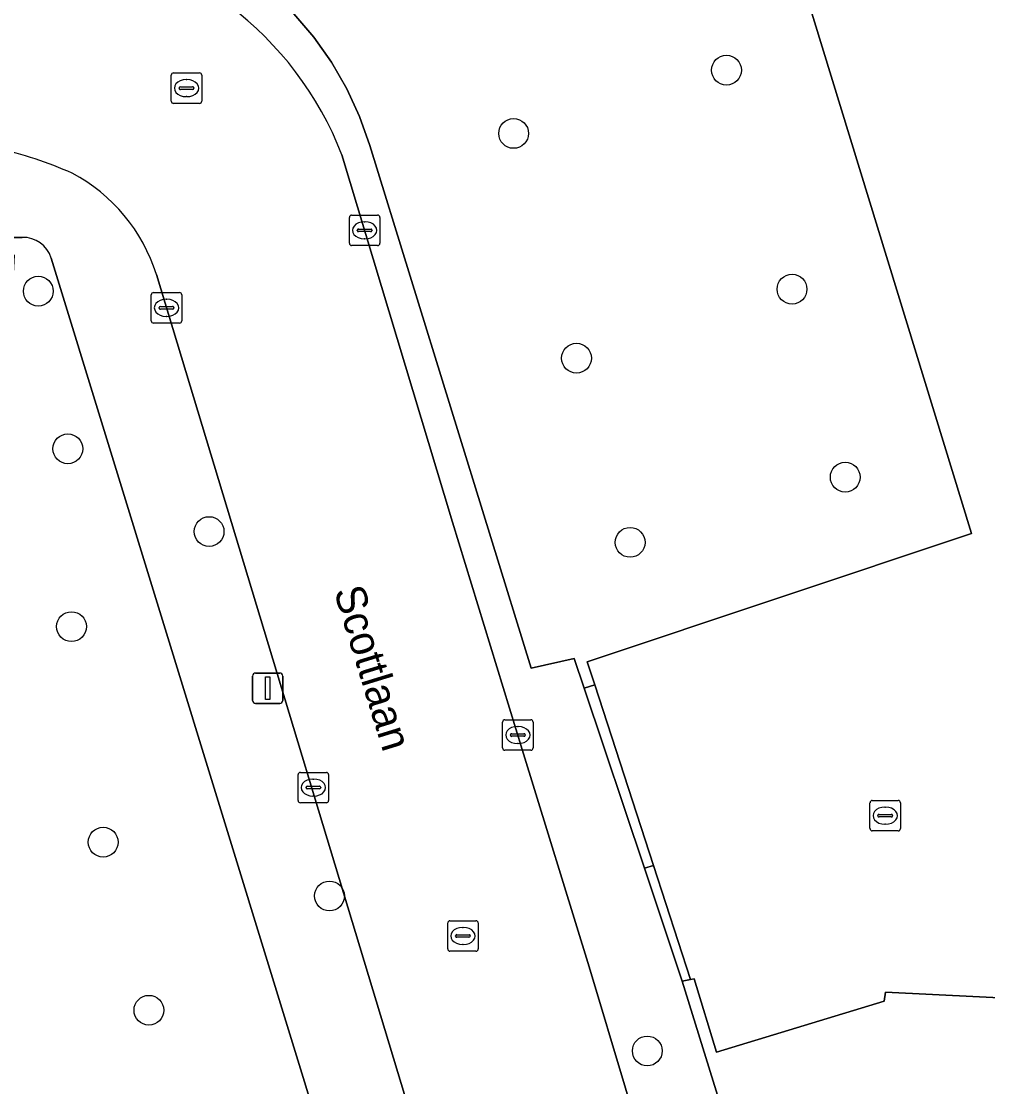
# Model space of a CAD drawing. Extents: x 161248 to 161848, y 384871 to 385383.
# Drawn here: x 161437.48 to 161469.2, y 384914.33 to 384949.31 of the extents above; entities that cross this region are included whole.
import ezdxf

# ---------------------------------------------------------------- set-up
doc = ezdxf.new("R2010")
doc.units = 0
for name, color, linetype in [('IMGEO_Boom', 7, 'Continuous'), ('IMGEO_Erf', 7, 'Continuous'), ('IMGEO_Groenvoorziening', 7, 'Continuous'), ('IMGEO_Kolk', 7, 'Continuous'), ('IMGEO_Lichtmast', 7, 'Continuous'), ('IMGEO_Openbare_ruimte_label', 7, 'Continuous'), ('IMGEO_Pand', 7, 'Continuous'), ('IMGEO_Rijbaan_lokaal_open', 7, 'Continuous'), ('IMGEO_Rioolput', 7, 'Continuous'), ('IMGEO_Voetpad_open', 7, 'Continuous')]:
    doc.layers.add(name, color=color, linetype=linetype)

msp = doc.modelspace()

# ---------------------------------------------------------------- linework, layer by layer
at = {"layer": 'IMGEO_Boom'}
for centre in [(161460.626, 384947.705), (161453.642, 384945.628), (161438.042, 384940.448), (161462.778, 384940.515), (161455.705, 384938.248), (161439.011, 384935.274), (161464.525, 384934.342), (161443.647, 384932.556), (161457.465, 384932.202), (161439.133, 384929.434), (161440.172, 384922.359), (161447.598, 384920.591), (161441.673, 384916.84), (161458.029, 384915.503)]:
    msp.add_circle(centre, 0.489, dxfattribs=at)
at = {"layer": 'IMGEO_Erf'}
for points in [[(161504.48, 384990.635), (161478.706, 384982.523), (161480.569, 384976.5), (161479.172, 384976.026), (161481.71, 384967.719), (161481.734, 384967.62), (161465.577, 384962.651), (161465.703, 384962.356), (161464.826, 384962.094), (161462.094, 384961.279), (161460.068, 384960.675), (161460.725, 384958.4), (161468.671, 384932.496), (161456.058, 384928.282), (161456.306, 384927.519), (161458.229, 384921.594), (161459.445, 384917.85), (161459.563, 384917.873), (161460.304, 384915.459), (161465.803, 384917.137), (161465.842, 384917.432), (161470.469, 384917.199), (161473.166, 384917.063), (161500, 384915.713)], [(161437.515, 384942.215), (161436.725, 384942.209), (161437.252, 384941.619), (161436.953, 384936.313), (161431.959, 384936.555), (161408.657, 384937.683), (161408.674, 384937.993), (161408.956, 384942.985), (161409.594, 384943.555), (161403.643, 384943.814), (161403.665, 384944.222), (161366.425, 384946.266), (161366.386, 384945.555), (161366.264, 384945.56)], [(161449.597, 384905.304), (161438.466, 384941.532)]]:
    msp.add_lwpolyline(points, dxfattribs=at)
msp.add_arc((161437.543, 384941.25), 0.965, 16.9877, 91.6412, dxfattribs=at)
at = {"layer": 'IMGEO_Groenvoorziening'}
for points in [[(161456.306, 384927.519), (161456.058, 384928.282), (161468.671, 384932.496), (161460.725, 384958.4), (161453.097, 384956.043), (161448.319, 384954.566), (161445.755, 384950.228), (161446.432, 384949.557), (161447.081, 384948.789), (161447.66, 384947.966), (161448.163, 384947.095), (161448.585, 384946.183), (161448.925, 384945.236), (161454.217, 384928.071), (161455.63, 384928.386), (161455.957, 384927.409)], [(161455.957, 384927.409), (161457.933, 384921.499), (161458.229, 384921.594), (161456.306, 384927.519)], [(161459.445, 384917.85), (161458.229, 384921.594), (161457.933, 384921.499), (161459.171, 384917.798)]]:
    msp.add_lwpolyline(points, close=True, dxfattribs=at)
at = {"layer": 'IMGEO_Kolk'}
for p, q in [((161448.326, 384942.947), (161449.178, 384942.947)), ((161448.251, 384942.021), (161448.251, 384942.873)), ((161448.739, 384942.727), (161448.764, 384942.727)), ((161449.252, 384942.873), (161449.252, 384942.021)), ((161448.51, 384942.441), (161448.51, 384942.453)), ((161448.948, 384942.404), (161448.55, 384942.404)), ((161448.553, 384942.49), (161448.951, 384942.49)), ((161448.994, 384942.453), (161448.994, 384942.441)), ((161449.178, 384941.947), (161448.326, 384941.947)), ((161448.762, 384942.167), (161448.737, 384942.167)), ((161441.75, 384939.476), (161441.75, 384940.328)), ((161441.825, 384940.402), (161442.677, 384940.402)), ((161442.238, 384940.182), (161442.263, 384940.182)), ((161442.751, 384940.328), (161442.751, 384939.476)), ((161442.009, 384939.896), (161442.009, 384939.908)), ((161442.447, 384939.859), (161442.049, 384939.859)), ((161442.052, 384939.945), (161442.45, 384939.945)), ((161442.493, 384939.908), (161442.493, 384939.896)), ((161442.261, 384939.622), (161442.236, 384939.622)), ((161442.677, 384939.402), (161441.825, 384939.402)), ((161453.281, 384925.45), (161453.281, 384926.302)), ((161453.356, 384926.376), (161454.208, 384926.376)), ((161453.769, 384926.156), (161453.794, 384926.156)), ((161454.282, 384926.302), (161454.282, 384925.45)), ((161453.54, 384925.87), (161453.54, 384925.882)), ((161453.978, 384925.833), (161453.58, 384925.833)), ((161453.583, 384925.919), (161453.981, 384925.919)), ((161454.024, 384925.882), (161454.024, 384925.87)), ((161453.792, 384925.596), (161453.767, 384925.596)), ((161454.208, 384925.376), (161453.356, 384925.376)), ((161446.569, 384923.724), (161446.569, 384924.576)), ((161446.644, 384924.65), (161447.496, 384924.65)), ((161447.057, 384924.43), (161447.082, 384924.43)), ((161447.57, 384924.576), (161447.57, 384923.724)), ((161446.828, 384924.144), (161446.828, 384924.156)), ((161447.266, 384924.107), (161446.868, 384924.107)), ((161446.871, 384924.193), (161447.269, 384924.193)), ((161447.312, 384924.156), (161447.312, 384924.144)), ((161447.08, 384923.87), (161447.055, 384923.87)), ((161465.412, 384923.728), (161466.264, 384923.728)), ((161447.496, 384923.65), (161446.644, 384923.65)), ((161465.337, 384922.802), (161465.337, 384923.654)), ((161465.825, 384923.508), (161465.85, 384923.508)), ((161466.338, 384923.654), (161466.338, 384922.802)), ((161465.596, 384923.222), (161465.596, 384923.234)), ((161466.034, 384923.185), (161465.636, 384923.185)), ((161465.639, 384923.271), (161466.037, 384923.271)), ((161466.08, 384923.234), (161466.08, 384923.222)), ((161466.264, 384922.728), (161465.412, 384922.728)), ((161465.848, 384922.948), (161465.823, 384922.948))]:
    msp.add_line(p, q, dxfattribs=at)
for points in [[(161448.326, 384942.947), (161449.178, 384942.947)], [(161448.251, 384942.021), (161448.251, 384942.873)], [(161449.252, 384942.873), (161449.252, 384942.021)], [(161449.178, 384941.947), (161448.326, 384941.947)], [(161441.75, 384939.476), (161441.75, 384940.328)], [(161441.825, 384940.402), (161442.677, 384940.402)], [(161442.751, 384940.328), (161442.751, 384939.476)], [(161442.677, 384939.402), (161441.825, 384939.402)], [(161453.281, 384925.45), (161453.281, 384926.302)], [(161453.356, 384926.376), (161454.208, 384926.376)], [(161454.282, 384926.302), (161454.282, 384925.45)], [(161454.208, 384925.376), (161453.356, 384925.376)], [(161446.569, 384923.724), (161446.569, 384924.576)], [(161446.644, 384924.65), (161447.496, 384924.65)], [(161447.57, 384924.576), (161447.57, 384923.724)], [(161465.412, 384923.728), (161466.264, 384923.728)], [(161447.496, 384923.65), (161446.644, 384923.65)], [(161465.337, 384922.802), (161465.337, 384923.654)], [(161466.338, 384923.654), (161466.338, 384922.802)], [(161466.264, 384922.728), (161465.412, 384922.728)]]:
    msp.add_lwpolyline(points, dxfattribs=at)
for centre, radius, start, end in [((161448.328, 384942.871), 0.0765, 91.552, 178.448), ((161448.328, 384942.871), 0.0765, 91.552, 178.448), ((161449.176, 384942.871), 0.0765, 1.552, 88.448), ((161449.176, 384942.871), 0.0765, 1.552, 88.448), ((161448.55, 384942.45), 0.0403, 85.8775, 175.7526), ((161448.547, 384942.44), 0.0366, 178.938, 274.7102), ((161448.951, 384942.447), 0.043, 264.8664, 352.4533), ((161448.955, 384942.452), 0.0386, 1.7309, 96.639), ((161448.328, 384942.023), 0.0765, 181.552, 268.448), ((161448.328, 384942.023), 0.0765, 181.552, 268.448), ((161449.176, 384942.023), 0.0765, 271.552, 358.448), ((161449.176, 384942.023), 0.0765, 271.552, 358.448), ((161441.827, 384940.326), 0.0765, 91.552, 178.448), ((161441.827, 384940.326), 0.0765, 91.552, 178.448), ((161442.675, 384940.326), 0.0765, 1.552, 88.448), ((161442.675, 384940.326), 0.0765, 1.552, 88.448), ((161442.049, 384939.905), 0.0403, 85.8775, 175.7526), ((161442.046, 384939.895), 0.0366, 178.938, 274.7102), ((161442.45, 384939.902), 0.043, 264.8664, 352.4533), ((161442.454, 384939.907), 0.0386, 1.7309, 96.639), ((161441.827, 384939.478), 0.0765, 181.552, 268.448), ((161441.827, 384939.478), 0.0765, 181.552, 268.448), ((161442.675, 384939.478), 0.0765, 271.552, 358.448), ((161442.675, 384939.478), 0.0765, 271.552, 358.448), ((161453.358, 384926.3), 0.0765, 91.552, 178.448), ((161453.358, 384926.3), 0.0765, 91.552, 178.448), ((161454.206, 384926.3), 0.0765, 1.552, 88.448), ((161454.206, 384926.3), 0.0765, 1.552, 88.448), ((161453.58, 384925.879), 0.0403, 85.8775, 175.7526), ((161453.577, 384925.869), 0.0366, 178.938, 274.7102), ((161453.981, 384925.876), 0.043, 264.8664, 352.4533), ((161453.985, 384925.881), 0.0386, 1.7309, 96.639), ((161453.358, 384925.452), 0.0765, 181.552, 268.448), ((161453.358, 384925.452), 0.0765, 181.552, 268.448), ((161454.206, 384925.452), 0.0765, 271.552, 358.448), ((161454.206, 384925.452), 0.0765, 271.552, 358.448), ((161446.646, 384924.574), 0.0765, 91.552, 178.448), ((161446.646, 384924.574), 0.0765, 91.552, 178.448), ((161447.494, 384924.574), 0.0765, 1.552, 88.448), ((161447.494, 384924.574), 0.0765, 1.552, 88.448), ((161446.868, 384924.153), 0.0403, 85.8775, 175.7526), ((161446.865, 384924.143), 0.0366, 178.938, 274.7102), ((161447.269, 384924.15), 0.043, 264.8664, 352.4533), ((161447.273, 384924.155), 0.0386, 1.7309, 96.639), ((161446.646, 384923.726), 0.0765, 181.552, 268.448), ((161446.646, 384923.726), 0.0765, 181.552, 268.448), ((161447.494, 384923.726), 0.0765, 271.552, 358.448), ((161447.494, 384923.726), 0.0765, 271.552, 358.448), ((161465.414, 384923.652), 0.0765, 91.552, 178.448), ((161465.414, 384923.652), 0.0765, 91.552, 178.448), ((161466.262, 384923.652), 0.0765, 1.552, 88.448), ((161466.262, 384923.652), 0.0765, 1.552, 88.448), ((161465.636, 384923.231), 0.0403, 85.8775, 175.7526), ((161465.633, 384923.221), 0.0366, 178.938, 274.7102), ((161466.037, 384923.228), 0.043, 264.8664, 352.4533), ((161466.041, 384923.233), 0.0386, 1.7309, 96.639), ((161465.414, 384922.804), 0.0765, 181.552, 268.448), ((161465.414, 384922.804), 0.0765, 181.552, 268.448), ((161466.262, 384922.804), 0.0765, 271.552, 358.448), ((161466.262, 384922.804), 0.0765, 271.552, 358.448)]:
    msp.add_arc(centre, radius, start, end, dxfattribs=at)
for centre, major_axis, ratio, start_param, end_param in [((161448.738, 384942.447), (-0.387, 0.002), 0.722429, 4.712389, 7.853982), ((161448.763, 384942.447), (-0.39, 0.002), 0.717154, 1.570796, 4.712389), ((161442.237, 384939.902), (-0.387, 0.002), 0.722429, 4.712389, 7.853982), ((161442.262, 384939.902), (-0.39, 0.002), 0.717154, 1.570796, 4.712389), ((161453.768, 384925.876), (-0.387, 0.002), 0.722429, 4.712389, 7.853982), ((161453.793, 384925.876), (-0.39, 0.002), 0.717154, 1.570796, 4.712389), ((161447.056, 384924.15), (-0.387, 0.002), 0.722429, 4.712389, 7.853982), ((161447.081, 384924.15), (-0.39, 0.002), 0.717154, 1.570796, 4.712389), ((161465.824, 384923.228), (-0.387, 0.002), 0.722429, 4.712389, 7.853982), ((161465.849, 384923.228), (-0.39, 0.002), 0.717154, 1.570796, 4.712389)]:
    msp.add_ellipse(centre, major_axis=major_axis, ratio=ratio, start_param=start_param, end_param=end_param, dxfattribs=at)
at = {"layer": 'IMGEO_Lichtmast'}
for p, q in [((161445.174, 384927.912), (161445.964, 384927.912)), ((161445.964, 384927.912), (161445.174, 384927.912)), ((161445.074, 384927.012), (161445.074, 384927.812)), ((161445.074, 384927.812), (161445.074, 384927.012)), ((161446.064, 384927.812), (161446.064, 384927.012)), ((161446.064, 384927.012), (161446.064, 384927.812)), ((161445.964, 384926.912), (161445.174, 384926.912)), ((161445.174, 384926.912), (161445.964, 384926.912))]:
    msp.add_line(p, q, dxfattribs=at)
msp.add_lwpolyline([(161445.494, 384927.787), (161445.644, 384927.787), (161445.644, 384927.037), (161445.494, 384927.037), (161445.494, 384927.787)], dxfattribs=at)
for centre, start, end in [((161445.174, 384927.812), 90, 180), ((161445.174, 384927.812), 90, 180), ((161445.964, 384927.812), 0, 90), ((161445.964, 384927.812), 360, 90), ((161445.174, 384927.012), 180, 270), ((161445.174, 384927.012), 180, 270), ((161445.964, 384927.012), 270, 0), ((161445.964, 384927.012), 270, 0)]:
    msp.add_arc(centre, 0.1, start, end, dxfattribs=at)
at = {"layer": 'IMGEO_Pand'}
msp.add_lwpolyline([(161500, 384915.713), (161473.166, 384917.063), (161470.469, 384917.199), (161465.842, 384917.432), (161465.803, 384917.137), (161460.304, 384915.459), (161459.563, 384917.873), (161459.445, 384917.85), (161459.171, 384917.798), (161462.997, 384905.435), (161464.028, 384903.912), (161465.471, 384902.789), (161467.205, 384902.169), (161472.472, 384901.888), (161474.197, 384901.793), (161474.4, 384901.782), (161474.445, 384902.333), (161474.306, 384903.145), (161482.079, 384903.557)], dxfattribs=at)
at = {"layer": 'IMGEO_Rijbaan_lokaal_open'}
msp.add_lwpolyline([(161441.917, 384941.001), (161451.731, 384908.54), (161452.061, 384907.353), (161452.677, 384905.212), (161460.368, 384904.332), (161458.507, 384910.295), (161456.119, 384918.262), (161453.927, 384925.402), (161451.635, 384932.866), (161448.004, 384944.929)], dxfattribs=at)
for centre, radius, start, end in [((161437.605, 384940.914), 11.147, 21.1103, 84.764), ((161433.975, 384932.708), 12.716, 65.9425, 77.7289), ((161436.502, 384939.305), 5.674, 17.3877, 62.0806)]:
    msp.add_arc(centre, radius, start, end, dxfattribs=at)
at = {"layer": 'IMGEO_Rioolput'}
for p, q in [((161442.407, 384946.689), (161442.407, 384947.541)), ((161442.482, 384947.615), (161443.334, 384947.615)), ((161443.408, 384947.541), (161443.408, 384946.689)), ((161442.709, 384947.158), (161443.107, 384947.158)), ((161442.895, 384947.395), (161442.92, 384947.395)), ((161442.666, 384947.109), (161442.666, 384947.121)), ((161443.104, 384947.072), (161442.706, 384947.072)), ((161442.918, 384946.835), (161442.893, 384946.835)), ((161443.15, 384947.121), (161443.15, 384947.109)), ((161443.334, 384946.615), (161442.482, 384946.615)), ((161451.478, 384918.852), (161451.478, 384919.704)), ((161451.553, 384919.778), (161452.405, 384919.778)), ((161451.966, 384919.558), (161451.991, 384919.558)), ((161452.479, 384919.704), (161452.479, 384918.852)), ((161451.737, 384919.272), (161451.737, 384919.284)), ((161452.175, 384919.235), (161451.777, 384919.235)), ((161451.78, 384919.321), (161452.178, 384919.321)), ((161452.221, 384919.284), (161452.221, 384919.272)), ((161451.989, 384918.998), (161451.964, 384918.998)), ((161452.405, 384918.778), (161451.553, 384918.778))]:
    msp.add_line(p, q, dxfattribs=at)
for points in [[(161442.407, 384946.689), (161442.407, 384947.541)], [(161442.482, 384947.615), (161443.334, 384947.615)], [(161443.408, 384947.541), (161443.408, 384946.689)], [(161443.334, 384946.615), (161442.482, 384946.615)], [(161451.478, 384918.852), (161451.478, 384919.704)], [(161451.553, 384919.778), (161452.405, 384919.778)], [(161452.479, 384919.704), (161452.479, 384918.852)], [(161452.405, 384918.778), (161451.553, 384918.778)]]:
    msp.add_lwpolyline(points, dxfattribs=at)
for centre, radius, start, end in [((161442.484, 384947.539), 0.0765, 91.552, 178.448), ((161442.484, 384947.539), 0.0765, 91.552, 178.448), ((161443.332, 384947.539), 0.0765, 1.552, 88.448), ((161443.332, 384947.539), 0.0765, 1.552, 88.448), ((161442.706, 384947.118), 0.0403, 85.8775, 175.7526), ((161443.111, 384947.12), 0.0386, 1.7309, 96.639), ((161442.703, 384947.108), 0.0366, 178.938, 274.7102), ((161443.107, 384947.115), 0.043, 264.8664, 352.4533), ((161442.484, 384946.691), 0.0765, 181.552, 268.448), ((161442.484, 384946.691), 0.0765, 181.552, 268.448), ((161443.332, 384946.691), 0.0765, 271.552, 358.448), ((161443.332, 384946.691), 0.0765, 271.552, 358.448), ((161451.555, 384919.702), 0.0765, 91.552, 178.448), ((161451.555, 384919.702), 0.0765, 91.552, 178.448), ((161452.403, 384919.702), 0.0765, 1.552, 88.448), ((161452.403, 384919.702), 0.0765, 1.552, 88.448), ((161451.777, 384919.281), 0.0403, 85.8775, 175.7526), ((161451.774, 384919.271), 0.0366, 178.938, 274.7102), ((161452.178, 384919.278), 0.043, 264.8664, 352.4533), ((161452.182, 384919.283), 0.0386, 1.7309, 96.639), ((161451.555, 384918.854), 0.0765, 181.552, 268.448), ((161451.555, 384918.854), 0.0765, 181.552, 268.448), ((161452.403, 384918.854), 0.0765, 271.552, 358.448), ((161452.403, 384918.854), 0.0765, 271.552, 358.448)]:
    msp.add_arc(centre, radius, start, end, dxfattribs=at)
for centre, major_axis, ratio, start_param, end_param in [((161442.894, 384947.115), (-0.387, 0.002), 0.722429, 4.712389, 7.853982), ((161442.919, 384947.115), (-0.39, 0.002), 0.717154, 1.570796, 4.712389), ((161451.965, 384919.278), (-0.387, 0.002), 0.722429, 4.712389, 7.853982), ((161451.99, 384919.278), (-0.39, 0.002), 0.717154, 1.570796, 4.712389)]:
    msp.add_ellipse(centre, major_axis=major_axis, ratio=ratio, start_param=start_param, end_param=end_param, dxfattribs=at)
at = {"layer": 'IMGEO_Voetpad_open'}
for points in [[(161455.957, 384927.409), (161455.63, 384928.386), (161454.217, 384928.071), (161448.925, 384945.236), (161448.585, 384946.183), (161448.163, 384947.095), (161447.66, 384947.966), (161447.081, 384948.789), (161446.432, 384949.557)], [(161366.264, 384945.56), (161366.386, 384945.555), (161366.425, 384946.266), (161403.665, 384944.222), (161403.643, 384943.814), (161409.594, 384943.555), (161415.542, 384943.219), (161416.074, 384942.623), (161416.752, 384943.229), (161422.553, 384942.902), (161423.078, 384942.313), (161423.695, 384942.864), (161429.486, 384942.538), (161429.999, 384941.963), (161430.658, 384942.551), (161436.725, 384942.209), (161437.515, 384942.215)], [(161448.004, 384944.929), (161451.635, 384932.866), (161453.927, 384925.402), (161456.119, 384918.262), (161458.507, 384910.295), (161460.368, 384904.332), (161461.041, 384902.205), (161463.597, 384903.538), (161462.997, 384905.435), (161459.171, 384917.798), (161457.933, 384921.499), (161455.957, 384927.409)], [(161438.466, 384941.532), (161449.597, 384905.304), (161452.677, 384905.212), (161452.061, 384907.353), (161451.731, 384908.54), (161441.917, 384941.001)]]:
    msp.add_lwpolyline(points, dxfattribs=at)
for centre, radius, start, end in [((161437.605, 384940.914), 11.147, 21.1103, 84.764), ((161433.975, 384932.708), 12.716, 65.9425, 77.7289), ((161436.502, 384939.305), 5.674, 17.3877, 62.0806), ((161437.543, 384941.25), 0.965, 16.9877, 91.6412)]:
    msp.add_arc(centre, radius, start, end, dxfattribs=at)

# ---------------------------------------------------------------- texts
at = {"layer": 'IMGEO_Openbare_ruimte_label'}
msp.add_text('Scottlaan', height=1, rotation=287.0395, dxfattribs=at).set_placement((161447.735, 384930.606))

doc.saveas('drawing.dxf')
